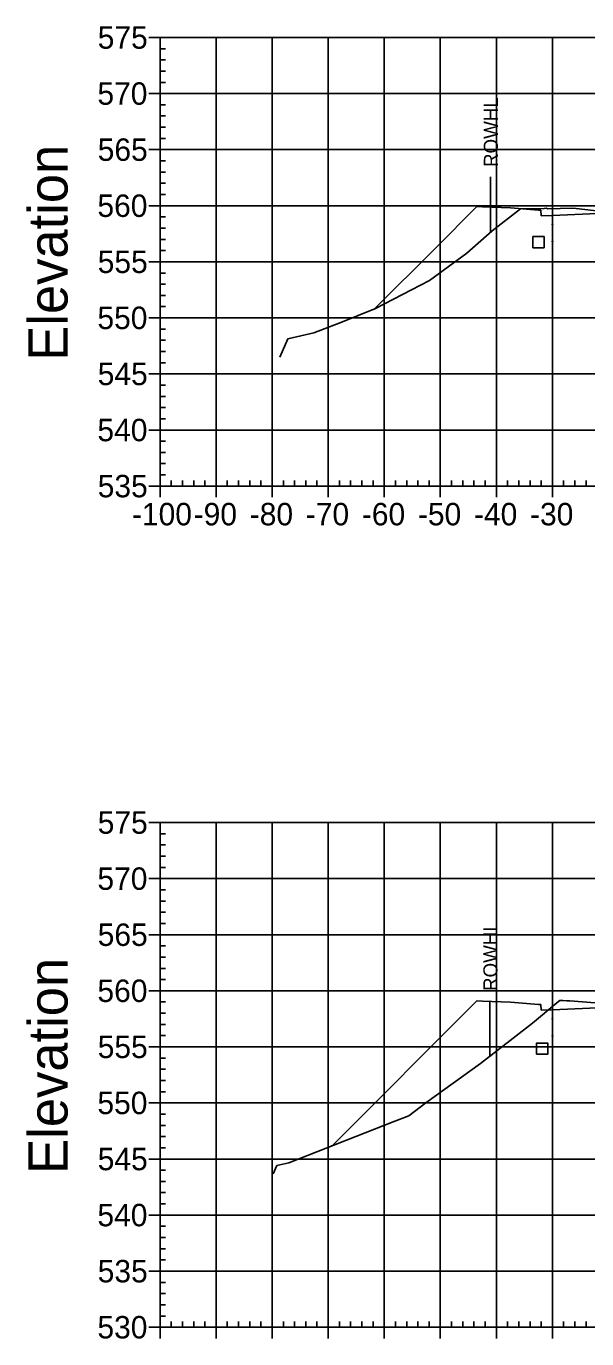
# Model space of a CAD drawing. Extents: x 708103 to 717568, y 374476 to 378707.
# Drawn here: x 709478.1 to 709578.1, y 378082.6 to 378316.6 of the extents above; entities that cross this region are included whole.
import ezdxf

# ---------------------------------------------------------------- set-up
doc = ezdxf.new("R2010")
doc.units = 0
for name, color, linetype in [('10', 7, 'Continuous'), ('14', 7, 'Continuous'), ('22', 7, 'Continuous'), ('57', 7, 'Continuous'), ('60', 7, 'Continuous'), ('Existing', 7, 'Continuous'), ('XS_Right_of_Way', 7, 'Continuous')]:
    doc.layers.add(name, color=color, linetype=linetype)

msp = doc.modelspace()

# ---------------------------------------------------------------- linework, layer by layer
for points in [[(709571.93, 378281.2), (709572.03, 378281.2), (709572.03, 378281.3), (709571.93, 378281.3)], [(709571.93, 378278.2), (709572.03, 378278.2), (709572.03, 378278.3), (709571.93, 378278.3)], [(709571.93, 378139.54), (709572.03, 378139.54), (709572.03, 378139.64), (709571.93, 378139.64)], [(709571.93, 378136.54), (709572.03, 378136.54), (709572.03, 378136.64), (709571.93, 378136.64)]]:
    msp.add_lwpolyline(points, close=True)
at = {"layer": '10'}
for points in [[(709568.5, 378277.12), (709570.5, 378277.12), (709570.5, 378279.12), (709568.5, 378279.12)], [(709569.15, 378133.3), (709571.15, 378133.3), (709571.15, 378135.3), (709569.15, 378135.3)]]:
    msp.add_lwpolyline(points, close=True, dxfattribs=at)
at = {"layer": '14'}
for points in [[(709571.98, 378282.91), (709571.98, 378282.96), (709571.98, 378282.91), (709571.93, 378282.91), (709571.98, 378282.91), (709571.98, 378282.86), (709571.98, 378282.91), (709572.03, 378282.91)], [(709540.19, 378266.18), (709540.19, 378266.23), (709540.19, 378266.18), (709540.14, 378266.18), (709540.19, 378266.18), (709540.19, 378266.13), (709540.19, 378266.18), (709540.24, 378266.18)], [(709571.98, 378141.26), (709571.98, 378141.31), (709571.98, 378141.26), (709571.93, 378141.26), (709571.98, 378141.26), (709571.98, 378141.21), (709571.98, 378141.26), (709572.03, 378141.26)], [(709532.6, 378116.93), (709532.6, 378116.98), (709532.6, 378116.93), (709532.55, 378116.93), (709532.6, 378116.93), (709532.6, 378116.88), (709532.6, 378116.93), (709532.65, 378116.93)]]:
    msp.add_lwpolyline(points, dxfattribs=at)
at = {"layer": '22'}
for points in [[(709540.19, 378266.18), (709551.1, 378277.08), (709558.48, 378284.47), (709559.48, 378284.43), (709564.48, 378284.23), (709569.48, 378283.83), (709569.9, 378283.83), (709569.98, 378282.83), (709571.98, 378282.91), (709583.98, 378283.39), (709595.98, 378283.75), (709601.98, 378283.87), (709607.98, 378283.75), (709619.98, 378283.39), (709631.98, 378282.91), (709633.98, 378282.83), (709634.07, 378283.83), (709634.48, 378283.83), (709639.48, 378284.23), (709644.48, 378284.43), (709645.48, 378284.47), (709652.22, 378291.21)], [(709532.6, 378116.93), (709558.48, 378142.82), (709559.48, 378142.78), (709564.48, 378142.58), (709569.48, 378142.18), (709569.9, 378142.18), (709569.98, 378141.18), (709571.98, 378141.26), (709583.98, 378141.74), (709595.98, 378142.1), (709601.98, 378142.22), (709607.98, 378142.1), (709619.98, 378141.74), (709631.98, 378141.26), (709633.98, 378141.18), (709634.07, 378142.18), (709634.48, 378142.18), (709639.48, 378142.58), (709644.48, 378142.78), (709645.48, 378142.82), (709649.15, 378146.49)]]:
    msp.add_lwpolyline(points, dxfattribs=at)
at = {"layer": '57'}
for p, q in [((709499.98, 378314.63), (709501.98, 378314.63)), ((709501.98, 378314.63), (709701.98, 378314.63)), ((709501.98, 378234.63), (709501.98, 378314.63)), ((709501.98, 378234.63), (709501.98, 378314.63)), ((709511.98, 378234.63), (709511.98, 378314.63)), ((709521.98, 378234.63), (709521.98, 378314.63)), ((709531.98, 378234.63), (709531.98, 378314.63)), ((709541.98, 378234.63), (709541.98, 378314.63)), ((709551.98, 378234.63), (709551.98, 378314.63)), ((709561.98, 378234.63), (709561.98, 378314.63)), ((709571.98, 378234.63), (709571.98, 378314.63)), ((709501.98, 378312.63), (709502.98, 378312.63)), ((709501.98, 378310.63), (709502.98, 378310.63)), ((709501.98, 378308.63), (709502.98, 378308.63)), ((709501.98, 378306.63), (709502.98, 378306.63)), ((709499.98, 378304.63), (709501.98, 378304.63)), ((709501.98, 378304.63), (709701.98, 378304.63)), ((709501.98, 378302.63), (709502.98, 378302.63)), ((709501.98, 378300.63), (709502.98, 378300.63)), ((709501.98, 378298.63), (709502.98, 378298.63)), ((709501.98, 378296.63), (709502.98, 378296.63)), ((709499.98, 378294.63), (709501.98, 378294.63)), ((709501.98, 378294.63), (709701.98, 378294.63)), ((709501.98, 378292.63), (709502.98, 378292.63)), ((709501.98, 378290.63), (709502.98, 378290.63)), ((709501.98, 378288.63), (709502.98, 378288.63)), ((709501.98, 378286.63), (709502.98, 378286.63)), ((709499.98, 378284.63), (709501.98, 378284.63)), ((709501.98, 378284.63), (709701.98, 378284.63)), ((709501.98, 378282.63), (709502.98, 378282.63)), ((709501.98, 378280.63), (709502.98, 378280.63)), ((709501.98, 378278.63), (709502.98, 378278.63)), ((709501.98, 378276.63), (709502.98, 378276.63)), ((709499.98, 378274.63), (709501.98, 378274.63)), ((709501.98, 378274.63), (709701.98, 378274.63)), ((709501.98, 378272.63), (709502.98, 378272.63)), ((709501.98, 378270.63), (709502.98, 378270.63)), ((709501.98, 378268.63), (709502.98, 378268.63)), ((709501.98, 378266.63), (709502.98, 378266.63)), ((709499.98, 378264.63), (709501.98, 378264.63)), ((709501.98, 378264.63), (709701.98, 378264.63)), ((709501.98, 378262.63), (709502.98, 378262.63)), ((709501.98, 378260.63), (709502.98, 378260.63)), ((709501.98, 378258.63), (709502.98, 378258.63)), ((709499.98, 378254.63), (709501.98, 378254.63)), ((709501.98, 378256.63), (709502.98, 378256.63)), ((709501.98, 378254.63), (709701.98, 378254.63)), ((709501.98, 378252.63), (709502.98, 378252.63)), ((709501.98, 378250.63), (709502.98, 378250.63)), ((709501.98, 378248.63), (709502.98, 378248.63)), ((709501.98, 378246.63), (709502.98, 378246.63)), ((709499.98, 378244.63), (709501.98, 378244.63)), ((709501.98, 378244.63), (709701.98, 378244.63)), ((709501.98, 378242.63), (709502.98, 378242.63)), ((709501.98, 378240.63), (709502.98, 378240.63)), ((709501.98, 378238.63), (709502.98, 378238.63)), ((709501.98, 378236.63), (709502.98, 378236.63)), ((709499.98, 378234.63), (709501.98, 378234.63)), ((709501.98, 378234.63), (709701.98, 378234.63)), ((709501.98, 378234.63), (709701.98, 378234.63)), ((709501.98, 378232.63), (709501.98, 378234.63)), ((709503.98, 378234.63), (709503.98, 378235.63)), ((709505.98, 378234.63), (709505.98, 378235.63)), ((709507.98, 378234.63), (709507.98, 378235.63)), ((709509.98, 378234.63), (709509.98, 378235.63)), ((709511.98, 378232.63), (709511.98, 378234.63)), ((709513.98, 378234.63), (709513.98, 378235.63)), ((709515.98, 378234.63), (709515.98, 378235.63)), ((709517.98, 378234.63), (709517.98, 378235.63)), ((709519.98, 378234.63), (709519.98, 378235.63)), ((709521.98, 378232.63), (709521.98, 378234.63)), ((709523.98, 378234.63), (709523.98, 378235.63)), ((709525.98, 378234.63), (709525.98, 378235.63)), ((709527.98, 378234.63), (709527.98, 378235.63)), ((709529.98, 378234.63), (709529.98, 378235.63)), ((709531.98, 378232.63), (709531.98, 378234.63)), ((709533.98, 378234.63), (709533.98, 378235.63)), ((709535.98, 378234.63), (709535.98, 378235.63)), ((709537.98, 378234.63), (709537.98, 378235.63)), ((709539.98, 378234.63), (709539.98, 378235.63)), ((709541.98, 378232.63), (709541.98, 378234.63)), ((709543.98, 378234.63), (709543.98, 378235.63)), ((709545.98, 378234.63), (709545.98, 378235.63)), ((709547.98, 378234.63), (709547.98, 378235.63)), ((709549.98, 378234.63), (709549.98, 378235.63)), ((709551.98, 378232.63), (709551.98, 378234.63)), ((709553.98, 378234.63), (709553.98, 378235.63)), ((709555.98, 378234.63), (709555.98, 378235.63)), ((709557.98, 378234.63), (709557.98, 378235.63)), ((709559.98, 378234.63), (709559.98, 378235.63)), ((709561.98, 378232.63), (709561.98, 378234.63)), ((709563.98, 378234.63), (709563.98, 378235.63)), ((709565.98, 378234.63), (709565.98, 378235.63)), ((709567.98, 378234.63), (709567.98, 378235.63)), ((709569.98, 378234.63), (709569.98, 378235.63)), ((709571.98, 378232.63), (709571.98, 378234.63)), ((709573.98, 378234.63), (709573.98, 378235.63)), ((709575.98, 378234.63), (709575.98, 378235.63)), ((709577.98, 378234.63), (709577.98, 378235.63)), ((709499.98, 378174.63), (709501.98, 378174.63)), ((709501.98, 378174.63), (709701.98, 378174.63)), ((709501.98, 378084.63), (709501.98, 378174.63)), ((709501.98, 378084.63), (709501.98, 378174.63)), ((709501.98, 378172.63), (709502.98, 378172.63)), ((709511.98, 378084.63), (709511.98, 378174.63)), ((709521.98, 378084.63), (709521.98, 378174.63)), ((709531.98, 378084.63), (709531.98, 378174.63)), ((709541.98, 378084.63), (709541.98, 378174.63)), ((709551.98, 378084.63), (709551.98, 378174.63)), ((709561.98, 378084.63), (709561.98, 378174.63)), ((709571.98, 378084.63), (709571.98, 378174.63)), ((709501.98, 378170.63), (709502.98, 378170.63)), ((709501.98, 378168.63), (709502.98, 378168.63)), ((709501.98, 378166.63), (709502.98, 378166.63)), ((709499.98, 378164.63), (709501.98, 378164.63)), ((709501.98, 378164.63), (709701.98, 378164.63)), ((709501.98, 378162.63), (709502.98, 378162.63)), ((709501.98, 378160.63), (709502.98, 378160.63)), ((709501.98, 378158.63), (709502.98, 378158.63)), ((709501.98, 378156.63), (709502.98, 378156.63)), ((709499.98, 378154.63), (709501.98, 378154.63)), ((709501.98, 378154.63), (709701.98, 378154.63)), ((709501.98, 378152.63), (709502.98, 378152.63)), ((709501.98, 378150.63), (709502.98, 378150.63)), ((709501.98, 378148.63), (709502.98, 378148.63)), ((709499.98, 378144.63), (709501.98, 378144.63)), ((709501.98, 378146.63), (709502.98, 378146.63)), ((709501.98, 378144.63), (709701.98, 378144.63)), ((709501.98, 378142.63), (709502.98, 378142.63)), ((709501.98, 378140.63), (709502.98, 378140.63)), ((709501.98, 378138.63), (709502.98, 378138.63)), ((709501.98, 378136.63), (709502.98, 378136.63)), ((709499.98, 378134.63), (709501.98, 378134.63)), ((709501.98, 378134.63), (709701.98, 378134.63)), ((709501.98, 378132.63), (709502.98, 378132.63)), ((709501.98, 378130.63), (709502.98, 378130.63)), ((709501.98, 378128.63), (709502.98, 378128.63)), ((709501.98, 378126.63), (709502.98, 378126.63)), ((709499.98, 378124.63), (709501.98, 378124.63)), ((709501.98, 378124.63), (709701.98, 378124.63)), ((709501.98, 378122.63), (709502.98, 378122.63)), ((709501.98, 378120.63), (709502.98, 378120.63)), ((709501.98, 378118.63), (709502.98, 378118.63)), ((709501.98, 378116.63), (709502.98, 378116.63)), ((709499.98, 378114.63), (709501.98, 378114.63)), ((709501.98, 378114.63), (709701.98, 378114.63)), ((709501.98, 378112.63), (709502.98, 378112.63)), ((709501.98, 378110.63), (709502.98, 378110.63)), ((709501.98, 378108.63), (709502.98, 378108.63)), ((709501.98, 378106.63), (709502.98, 378106.63)), ((709499.98, 378104.63), (709501.98, 378104.63)), ((709501.98, 378104.63), (709701.98, 378104.63)), ((709501.98, 378102.63), (709502.98, 378102.63)), ((709501.98, 378100.63), (709502.98, 378100.63)), ((709501.98, 378098.63), (709502.98, 378098.63)), ((709501.98, 378096.63), (709502.98, 378096.63)), ((709499.98, 378094.63), (709501.98, 378094.63)), ((709501.98, 378094.63), (709701.98, 378094.63)), ((709501.98, 378092.63), (709502.98, 378092.63)), ((709501.98, 378090.63), (709502.98, 378090.63)), ((709501.98, 378088.63), (709502.98, 378088.63)), ((709501.98, 378086.63), (709502.98, 378086.63)), ((709499.98, 378084.63), (709501.98, 378084.63)), ((709501.98, 378084.63), (709701.98, 378084.63)), ((709501.98, 378084.63), (709701.98, 378084.63)), ((709501.98, 378082.63), (709501.98, 378084.63)), ((709503.98, 378084.63), (709503.98, 378085.63)), ((709505.98, 378084.63), (709505.98, 378085.63)), ((709507.98, 378084.63), (709507.98, 378085.63)), ((709509.98, 378084.63), (709509.98, 378085.63)), ((709511.98, 378082.63), (709511.98, 378084.63)), ((709513.98, 378084.63), (709513.98, 378085.63)), ((709515.98, 378084.63), (709515.98, 378085.63)), ((709517.98, 378084.63), (709517.98, 378085.63)), ((709519.98, 378084.63), (709519.98, 378085.63)), ((709521.98, 378082.63), (709521.98, 378084.63)), ((709523.98, 378084.63), (709523.98, 378085.63)), ((709525.98, 378084.63), (709525.98, 378085.63)), ((709527.98, 378084.63), (709527.98, 378085.63)), ((709529.98, 378084.63), (709529.98, 378085.63)), ((709531.98, 378082.63), (709531.98, 378084.63)), ((709533.98, 378084.63), (709533.98, 378085.63)), ((709535.98, 378084.63), (709535.98, 378085.63)), ((709537.98, 378084.63), (709537.98, 378085.63)), ((709539.98, 378084.63), (709539.98, 378085.63)), ((709541.98, 378082.63), (709541.98, 378084.63)), ((709543.98, 378084.63), (709543.98, 378085.63)), ((709545.98, 378084.63), (709545.98, 378085.63)), ((709547.98, 378084.63), (709547.98, 378085.63)), ((709549.98, 378084.63), (709549.98, 378085.63)), ((709551.98, 378082.63), (709551.98, 378084.63)), ((709553.98, 378084.63), (709553.98, 378085.63)), ((709555.98, 378084.63), (709555.98, 378085.63)), ((709557.98, 378084.63), (709557.98, 378085.63)), ((709559.98, 378084.63), (709559.98, 378085.63)), ((709561.98, 378082.63), (709561.98, 378084.63)), ((709563.98, 378084.63), (709563.98, 378085.63)), ((709565.98, 378084.63), (709565.98, 378085.63)), ((709567.98, 378084.63), (709567.98, 378085.63)), ((709569.98, 378084.63), (709569.98, 378085.63)), ((709571.98, 378082.63), (709571.98, 378084.63)), ((709573.98, 378084.63), (709573.98, 378085.63)), ((709575.98, 378084.63), (709575.98, 378085.63)), ((709577.98, 378084.63), (709577.98, 378085.63))]:
    msp.add_line(p, q, dxfattribs=at)
at = {"layer": 'Existing'}
for points in [[(709523.33, 378257.63), (709524.75, 378260.89), (709529.44, 378261.94), (709534.22, 378263.8), (709540.44, 378266.28), (709550.03, 378271.27), (709556.72, 378276.16), (709561.21, 378280.16), (709566.27, 378284.09), (709570.5, 378284.13), (709570.9, 378284.19), (709571.09, 378284.06), (709575.59, 378284.2), (709576.24, 378284.14), (709582.95, 378283.38)], [(709522.18, 378111.98), (709522.83, 378113.47), (709524.98, 378113.95), (709543.59, 378121.23), (709546.37, 378122.34), (709549.39, 378124.67), (709559.15, 378131.65), (709568.41, 378138.86), (709572.75, 378142.47), (709573.31, 378142.91), (709573.38, 378142.9), (709573.54, 378142.92), (709573.56, 378142.91), (709573.82, 378142.92), (709574.52, 378142.85), (709574.92, 378142.82), (709575.09, 378142.83), (709583.32, 378142.18)]]:
    msp.add_lwpolyline(points, dxfattribs=at)
at = {"layer": 'XS_Right_of_Way'}
for p, q in [((709560.92, 378289.77), (709560.92, 378279.77)), ((709560.84, 378142.83), (709560.84, 378132.83))]:
    msp.add_line(p, q, dxfattribs=at)

# ---------------------------------------------------------------- texts
at = {"layer": '14'}
for p in [(709559.45, 378284.38), (709559.45, 378283.72), (709564.45, 378283.52), (709559.45, 378142.73), (709559.45, 378142.06), (709564.45, 378141.86)]:
    msp.add_text('+', height=0.1, dxfattribs=at).set_placement(p)
at = {"layer": '57'}
for s, p in [('575', (709490.86, 378312.63)), ('570', (709490.81, 378302.63)), ('565', (709490.86, 378292.63)), ('560', (709490.81, 378282.63)), ('555', (709490.86, 378272.63)), ('550', (709490.81, 378262.63)), ('545', (709490.86, 378252.63)), ('540', (709490.81, 378242.63)), ('535', (709490.86, 378232.63)), ('-100', (709496.97, 378227.63)), ('-90', (709507.98, 378227.63)), ('-80', (709517.98, 378227.63)), ('-70', (709527.98, 378227.63)), ('-60', (709537.98, 378227.63)), ('-50', (709547.98, 378227.63)), ('-40', (709557.98, 378227.63)), ('-30', (709567.98, 378227.63)), ('575', (709490.86, 378172.63)), ('570', (709490.81, 378162.63)), ('565', (709490.86, 378152.63)), ('560', (709490.81, 378142.63)), ('555', (709490.86, 378132.63)), ('550', (709490.81, 378122.63)), ('545', (709490.86, 378112.63)), ('540', (709490.81, 378102.63)), ('535', (709490.86, 378092.63)), ('530', (709490.81, 378082.63))]:
    msp.add_text(s, height=4, dxfattribs=at).set_placement(p)
at = {"layer": '60'}
for p in [(709485.48, 378256.99), (709485.48, 378111.99)]:
    msp.add_text('Elevation', height=7, rotation=90, dxfattribs=at).set_placement(p)
at = {"layer": 'XS_Right_of_Way'}
for p in [(709562.24, 378291.53), (709562.16, 378144.59)]:
    msp.add_text('ROWHL', height=2.5, rotation=90, dxfattribs=at).set_placement(p)

doc.saveas('drawing.dxf')
